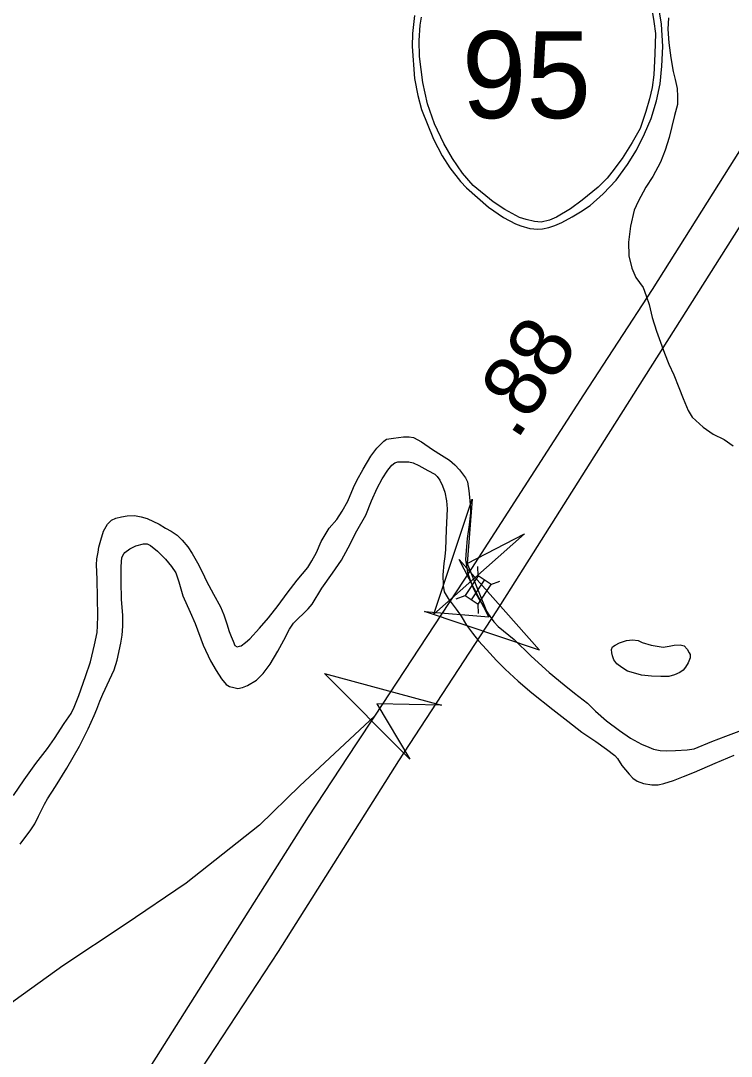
# Model space of a CAD drawing. Extents: x 2220236 to 2384410, y 720751 to 894131.
# Drawn here: x 2348326 to 2349757, y 845177 to 847261 of the extents above; entities that cross this region are included whole.
import ezdxf

# ---------------------------------------------------------------- set-up
doc = ezdxf.new("R2010")
doc.units = 0
for name, color, linetype in [('Exist Hydrographic Creek Double Shore', 7, 'Continuous'), ('Exist Hydrographic Misc Water Feature', 7, 'Continuous'), ('Exist Hydrographic Pond Under 1500 Sq Ft', 7, 'Continuous'), ('Exist Road Primary Interstate Divided Center Attributed', 7, 'Continuous'), ('Exist Road Primary Interstate Mileage Hundredths English Label', 7, 'Continuous'), ('Exist Road Primary Interstate Ramp 1 Lane Attributed', 7, 'Continuous'), ('Exist Road Primary Interstate Shield CELL', 7, 'Continuous'), ('Exist Road Primary Interstate Shield Number Label', 7, 'Continuous'), ('Exist Road Primary Interstate Structure Ovrhead Sign Attributed CELL', 7, 'Continuous'), ('Exist Road Primary Interstate Structure Standard Bridge CELL', 7, 'Continuous'), ('Exist Road Secondary Structure Standard Bridge Attributed CELL', 7, 'Continuous'), ('Map Preparation Bridge Number Shapes', 7, 'Continuous')]:
    doc.layers.add(name, color=color, linetype=linetype)

msp = doc.modelspace()

# ---------------------------------------------------------------- linework, layer by layer
at = {"layer": 'Exist Hydrographic Creek Double Shore'}
for points in [[(2348662.3, 846202.3), (2348671.4, 846188.9), (2348682, 846170.3), (2348692, 846150.4), (2348700.3, 846133.3), (2348714.5, 846107), (2348728, 846081.3), (2348735.2, 846065.2), (2348741.2, 846047.3), (2348745.8, 846031.8), (2348749.5, 846022.1), (2348753.5, 846012.4), (2348757.4, 846003.7), (2348761.8, 846001.3), (2348766.3, 846002.4), (2348769.9, 846003.2), (2348778.8, 846009.5), (2348787.7, 846017.1), (2348806.9, 846038.5), (2348825, 846059.6), (2348844.7, 846084.4), (2348862.4, 846108.8), (2348882.4, 846135.2), (2348904, 846160.7), (2348912.3, 846174.1), (2348921.8, 846190.9), (2348931.3, 846213.3), (2348940.8, 846230.1), (2348947, 846239.6), (2348962.7, 846257.3), (2348973.5, 846274.1), (2348984.5, 846294.3), (2348996.2, 846322), (2349002.8, 846336.1), (2349015.6, 846358.9), (2349031.3, 846384.8), (2349043.1, 846401), (2349057, 846414.7), (2349062.8, 846418.9), (2349076.8, 846421.1), (2349096.7, 846423.6), (2349108.5, 846423.4), (2349116.8, 846422.1), (2349132.9, 846413.6), (2349155.2, 846398.1), (2349173.4, 846386.7), (2349189.5, 846376.5), (2349200.1, 846367.1), (2349209.7, 846357), (2349217.7, 846346.5), (2349221.5, 846341.1), (2349225.8, 846333), (2349228.2, 846315.1), (2349230.3, 846295.5), (2349232, 846276.5), (2349231.9, 846270.9), (2349229, 846246.8), (2349225.2, 846218.8), (2349222.9, 846195.1), (2349221.7, 846177), (2349223.5, 846163.9), (2349226, 846150.9), (2349230.2, 846136.9), (2349236.4, 846120.8), (2349241.8, 846109.5), (2349248.5, 846097.6), (2349267.2, 846067.2), (2349279, 846051.3), (2349287.3, 846041.8), (2349319.8, 846015.9), (2349354, 845982.1), (2349390.5, 845949.2), (2349420.7, 845924.8), (2349441.1, 845907.6), (2349467.2, 845887.3), (2349483.6, 845871.6), (2349505.7, 845852.1), (2349531.8, 845832.5), (2349554.1, 845817), (2349576.3, 845804.8), (2349591, 845798.8), (2349600.3, 845795.3), (2349613.5, 845792.5), (2349626.4, 845791.4), (2349644.4, 845792.2), (2349668, 845793.8), (2349682, 845796), (2349718.2, 845810.6), (2349746, 845820.9), (2349783.8, 845835.6)], [(2348324.5, 845603.6), (2348346.2, 845632.4), (2348354.3, 845644.9), (2348361.9, 845660), (2348373.7, 845684.4), (2348380.1, 845695.2), (2348396.2, 845719.8), (2348418.9, 845756.8), (2348444.4, 845801.2), (2348461.7, 845835.7), (2348474, 845862.5), (2348479.4, 845875.8), (2348485.3, 845891.5), (2348491, 845905.8), (2348504.6, 845934.3), (2348514.3, 845954.4), (2348520, 845974.3), (2348527.8, 846008.1), (2348530.1, 846024.6), (2348531.3, 846042.7), (2348531.4, 846065), (2348528.8, 846096.1), (2348528.3, 846132.2), (2348528.1, 846162.4), (2348529.6, 846180.5), (2348533.6, 846188.2), (2348535.5, 846190.6), (2348545.6, 846198.5), (2348557.5, 846204.6), (2348573.4, 846208.5), (2348580.4, 846208.2), (2348587.4, 846205.2), (2348601.6, 846193.3), (2348617.7, 846177.5), (2348629.8, 846162.6), (2348638.2, 846149.8), (2348644.2, 846132), (2348652.6, 846103.5), (2348667.1, 846070.6), (2348677.2, 846048), (2348693.7, 846004.4), (2348708.1, 845972.8), (2348719.8, 845953.6), (2348730.3, 845936.9), (2348739.6, 845924.9), (2348746.7, 845921.2), (2348755, 845918.9), (2348762.9, 845916.9), (2348772.7, 845919), (2348782.7, 845923.3), (2348800.7, 845933.9), (2348814.5, 845947.6), (2348828.2, 845966.2), (2348843.9, 845992.5), (2348855.8, 846014.3), (2348867.3, 846036.7), (2348875.4, 846048.6), (2348905.1, 846077.7), (2348912.9, 846087.2), (2348932.6, 846119.2), (2348954, 846149.6), (2348971.9, 846175.6), (2348985.4, 846200.1), (2349003, 846234.3), (2349020.8, 846266.2), (2349032.4, 846294.6), (2349044.1, 846320.7), (2349054.2, 846339.1), (2349065.6, 846356.7), (2349073.4, 846366.8), (2349079.1, 846371.3), (2349085.3, 846373.2), (2349093.5, 846373.6), (2349107.3, 846373.1), (2349116.2, 846371.2), (2349127.6, 846365.8), (2349145.7, 846356), (2349159.8, 846348.4), (2349165, 846343.7), (2349169.9, 846336.3), (2349175.2, 846325.1), (2349180, 846312.1), (2349183.7, 846295.2), (2349184.7, 846278.8), (2349183.1, 846236.8), (2349181.5, 846196.6), (2349179.8, 846182.5), (2349178, 846168.6), (2349176, 846146.2), (2349176.6, 846124.2), (2349178.7, 846111.8), (2349186.8, 846098.4), (2349203.1, 846076.7), (2349213.2, 846062.4)], [(2348311.3, 845701.5), (2348332.9, 845733.6), (2348356.5, 845766.4), (2348380.2, 845796.3), (2348394.2, 845816.5), (2348413.6, 845846.9), (2348427.6, 845867.1), (2348433.6, 845879.5), (2348443.2, 845902.9), (2348456.7, 845941.2), (2348466.3, 845971.1), (2348474.8, 846005.3), (2348479.7, 846030.1), (2348480.8, 846043.3), (2348481.2, 846063.6), (2348480.7, 846099.7), (2348480.2, 846137.4), (2348478.7, 846166.3), (2348479.5, 846177.8), (2348481.6, 846191.6), (2348483.5, 846201.6), (2348487.2, 846215.8), (2348493, 846234.1), (2348500.9, 846248.2), (2348508.8, 846256.1), (2348517.5, 846259.7), (2348528.9, 846262.5), (2348540.6, 846264.6), (2348555.4, 846265.2), (2348568.6, 846262.5), (2348580.9, 846259.1), (2348605, 846247.6), (2348617.8, 846239.9), (2348629.2, 846233.8), (2348641, 846226.1), (2348651.3, 846216), (2348662.3, 846202.3)], [(2349213.2, 846062.4), (2349223.5, 846044.8), (2349235.6, 846028.8), (2349247.7, 846012.9), (2349263.9, 845995.5), (2349284.1, 845973.4), (2349301.6, 845956), (2349327.5, 845931.8), (2349355.1, 845908.3), (2349397.5, 845874.6), (2349427.7, 845851.2), (2349456.1, 845829.4), (2349484.1, 845810.2), (2349505.5, 845794.7), (2349522.4, 845782.3), (2349528.2, 845775.9), (2349536.7, 845762.2), (2349551.2, 845744.7), (2349559, 845736.8), (2349567.2, 845730.6), (2349580.5, 845725.6), (2349597.3, 845723), (2349609.8, 845723.5), (2349621.2, 845725.6), (2349641, 845732), (2349661, 845740.3), (2349683, 845748.4), (2349724.9, 845766.6), (2349762.6, 845782.9)]]:
    msp.add_lwpolyline(points, dxfattribs=at)
at = {"layer": 'Exist Hydrographic Misc Water Feature'}
for points in [[(2349630.7, 847267), (2349629, 847244.6), (2349631.4, 847216.8), (2349635.6, 847186.8), (2349640, 847159), (2349644.3, 847142.8), (2349648.3, 847124.9), (2349648.7, 847108.5), (2349649, 847092.8), (2349643, 847070.5), (2349631.7, 847026.4), (2349623.9, 847000.8), (2349614.3, 846976.5), (2349598.8, 846947.9), (2349584.9, 846926), (2349569.3, 846897.5), (2349561.5, 846880.1), (2349554.3, 846847.7), (2349550, 846815.6), (2349550.5, 846787.8)], [(2349550.5, 846787.8), (2349556.8, 846763.4), (2349565.1, 846744.1), (2349579.4, 846724), (2349585.6, 846707.8), (2349591.6, 846690), (2349597.9, 846664), (2349606.3, 846636.4), (2349622.8, 846592.2), (2349631.3, 846570.2), (2349641.4, 846548.6), (2349651.6, 846522.8), (2349660.1, 846500.8), (2349670.2, 846476.6), (2349678.3, 846463.1), (2349700.5, 846443.4), (2349720.7, 846429.4), (2349742.9, 846418.2), (2349761.1, 846405.8)]]:
    msp.add_lwpolyline(points, dxfattribs=at)
at = {"layer": 'Exist Hydrographic Pond Under 1500 Sq Ft'}
msp.add_lwpolyline([(2349577.7, 846010), (2349596, 846004.2), (2349607.9, 846002.4), (2349620.1, 846000.3), (2349631.9, 846002.4), (2349642, 846004.4), (2349653.8, 846004.9), (2349662, 846003), (2349667.9, 845996.6), (2349672.1, 845988.6), (2349674.2, 845985.4), (2349674.2, 845978.8), (2349670.3, 845968.8), (2349665.1, 845960.4), (2349660.4, 845954.3), (2349653.1, 845949.1), (2349642.8, 845944.7), (2349631.4, 845941.6), (2349615.3, 845941), (2349596.6, 845941.9), (2349576.5, 845943.7), (2349564.5, 845947.1), (2349548.2, 845952.3), (2349536.5, 845959.1), (2349526.3, 845966.9), (2349520.4, 845974.8), (2349517.5, 845982.9), (2349516.2, 845988.8), (2349516, 845995.3), (2349518, 846001), (2349523.1, 846004.5), (2349531.8, 846009.1), (2349545.7, 846013.6), (2349558.2, 846015.1), (2349569.7, 846013.9), (2349577.7, 846010)], dxfattribs=at)
at = {"layer": 'Exist Road Primary Interstate Divided Center Attributed'}
for points in [[(2350572, 848307.5), (2350486.4, 848158.3), (2350354.2, 847928.2), (2350165.4, 847604.8), (2349808.1, 847053.5), (2349597.9, 846720.4), (2349459.6, 846508.1), (2349233.8, 846158.5)], [(2349284.7, 846073.5), (2349501.5, 846416.5), (2350007.7, 847215.2), (2350163.4, 847445.1), (2350406.8, 847848.3), (2350582.8, 848156), (2350661.6, 848305.4)], [(2349233.8, 846158.5), (2349038.3, 845861.6)], [(2348647.5, 845087.2), (2348845.4, 845388), (2349087.8, 845771.8), (2349284.7, 846073.5)], [(2349038.3, 845861.6), (2349001.6, 845805.8), (2348904.8, 845658.8), (2348700.4, 845335.4), (2348431.7, 844910.7), (2348340.7, 844771.9)]]:
    msp.add_lwpolyline(points, dxfattribs=at)
at = {"layer": 'Exist Road Primary Interstate Ramp 1 Lane Attributed'}
msp.add_lwpolyline([(2349038.3, 845861.6), (2348888.2, 845721.4), (2348806.8, 845642.2), (2348659.1, 845525.4), (2348536.1, 845441.8), (2348411, 845359.1), (2348314.9, 845289.8), (2348218.8, 845216), (2348167.4, 845164.6), (2348122.7, 845108.7), (2348074.7, 845026), (2348039, 844938.8)], dxfattribs=at)
at = {"layer": 'Exist Road Primary Interstate Shield CELL'}
for points in [[(2349119.1, 847271.9), (2349114.8, 847235.4), (2349114.1, 847209.5), (2349118.8, 847145), (2349125.9, 847110.6), (2349133.1, 847082.9), (2349157, 847022.8), (2349174.9, 846989.2), (2349190.3, 846965), (2349211.9, 846937.9), (2349223.6, 846924.9), (2349268.4, 846885.7), (2349298.3, 846865.3), (2349322.2, 846852.4), (2349333.5, 846848.1), (2349351, 846843.2), (2349367.2, 846841.4), (2349376.7, 846842.3), (2349389.4, 846844.8), (2349401.8, 846848.8), (2349415.9, 846855.1), (2349436.7, 846866.6), (2349453.5, 846876.4), (2349472.8, 846889.4), (2349498.9, 846913.1), (2349525, 846940.6), (2349548, 846971.6), (2349566.2, 847000.6), (2349582.3, 847033.8), (2349595.7, 847064.7), (2349606.4, 847100), (2349613.5, 847134.2), (2349617, 847169.9), (2349619.4, 847209.5), (2349616.7, 847254.1), (2349609, 847299.6)], [(2349597.7, 847280.6), (2349601, 847259.8), (2349604.5, 847235.8), (2349603.3, 847194.6), (2349601.3, 847152.1), (2349597.4, 847126.8), (2349592.1, 847103.9), (2349585, 847078.4), (2349573.4, 847044.6), (2349557.5, 847016), (2349537.6, 846984.1), (2349516.2, 846956.3), (2349506.8, 846944.7), (2349489.1, 846926), (2349456.9, 846900.2), (2349433.4, 846882.6), (2349405.2, 846865.9), (2349390.9, 846859.6), (2349374.2, 846856.1), (2349360.5, 846857.1), (2349343.9, 846861.5), (2349330.5, 846865.1), (2349301, 846881.1), (2349277.2, 846897), (2349237.4, 846929.6), (2349216, 846954.7), (2349195.9, 846984.1), (2349178, 847014.2), (2349159, 847053.9), (2349145.5, 847093.8), (2349135.7, 847136.9), (2349129.1, 847189.5), (2349128.4, 847221.6), (2349130.3, 847252.4), (2349133.3, 847268.6)]]:
    msp.add_lwpolyline(points, dxfattribs=at)
at = {"layer": 'Exist Road Primary Interstate Structure Ovrhead Sign Attributed CELL'}
msp.add_lwpolyline([(2349109.9, 845774.6), (2348937.5, 845947), (2349173.1, 845883.9), (2349043.1, 845886)], close=True, dxfattribs=at)
at = {"layer": 'Exist Road Primary Interstate Structure Standard Bridge CELL'}
for p, q in [((2349247.1, 846143.7), (2349246.4, 846162.5)), ((2349234, 846095.4), (2349260.2, 846135)), ((2349273.1, 846126.4), (2349290.7, 846133.1)), ((2349203.2, 846097.4), (2349220.8, 846104.1)), ((2349247.8, 846067.8), (2349247.2, 846086.7))]:
    msp.add_line(p, q, dxfattribs=at)
msp.add_lwpolyline([(2349247.2, 846086.7), (2349273.4, 846126.2), (2349247, 846143.7), (2349220.8, 846104.1)], close=True, dxfattribs=at)
at = {"layer": 'Exist Road Secondary Structure Standard Bridge Attributed CELL'}
for points in [[(2349340.6, 846228.4), (2349157.9, 846067), (2349235.4, 846298.2), (2349225.2, 846168.6)], [(2349209.2, 846177.1), (2349370.6, 845994.3), (2349139.4, 846071.9), (2349269, 846061.7)]]:
    msp.add_lwpolyline(points, close=True, dxfattribs=at)
at = {"layer": 'Map Preparation Bridge Number Shapes'}
msp.add_line((2349225.2, 846168.6), (2349269, 846061.7), dxfattribs=at)

# ---------------------------------------------------------------- texts
at = {"layer": 'Exist Road Primary Interstate Mileage Hundredths English Label'}
msp.add_text('.88', height=125, rotation=57.1353, dxfattribs=at).set_placement((2349324.6, 846414.3))
at = {"layer": 'Exist Road Primary Interstate Shield Number Label'}
msp.add_text('95', height=175, dxfattribs=at).set_placement((2349214.3, 847065.2))

doc.saveas('drawing.dxf')
